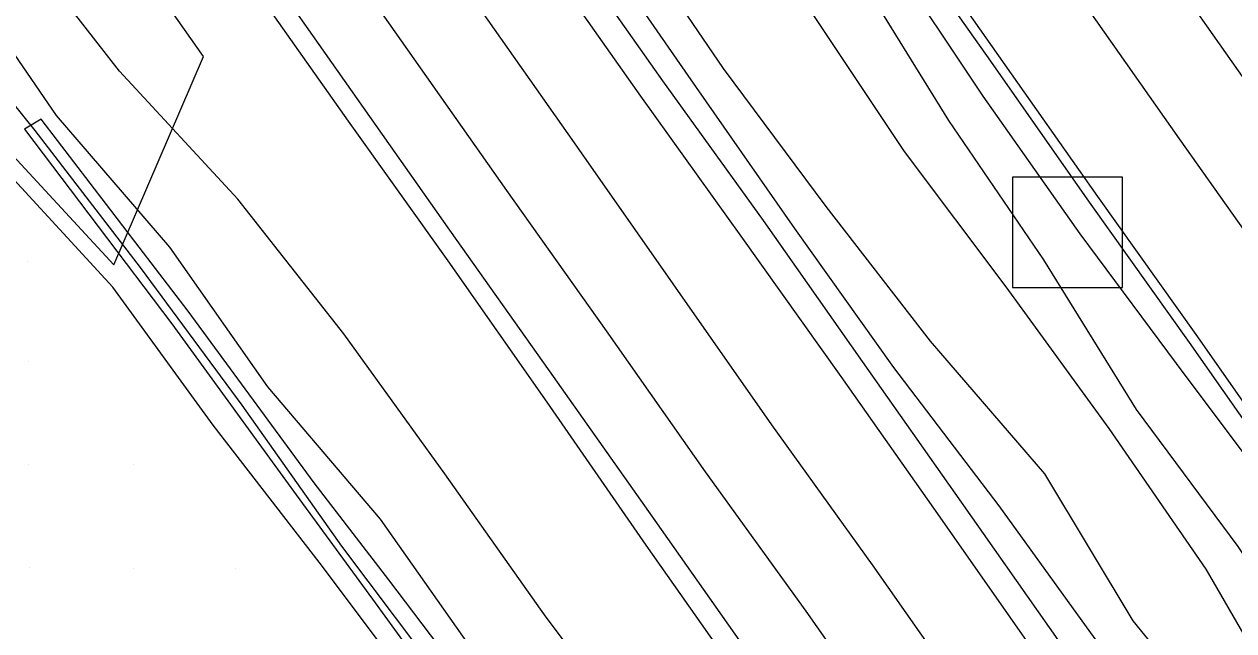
# Model space of a CAD drawing. Extents: x 1602514 to 1609837, y 863887 to 871157.
# Drawn here: x 1605247.7 to 1605423.3, y 867247.7 to 867335.8 of the extents above; entities that cross this region are included whole.
import ezdxf

# ---------------------------------------------------------------- set-up
doc = ezdxf.new("R2010")
doc.units = 0
for name, color, linetype in [('Lighting_Signals-Equipment', 7, 'Continuous'), ('Survey-Centerline', 7, 'Continuous'), ('Survey-Ditches', 7, 'Continuous'), ('Survey-Edge of pavement', 7, 'Continuous'), ('Survey-Flow line', 7, 'Continuous'), ('Survey-Ridge Lines', 7, 'Continuous'), ('Survey-Shoulders', 7, 'Continuous'), ('Survey-Spot dirt', 7, 'Continuous'), ('Survey-Vegetation other', 7, 'Continuous')]:
    doc.layers.add(name, color=color, linetype=linetype)

msp = doc.modelspace()

# ---------------------------------------------------------------- linework, layer by layer
at = {"layer": 'Lighting_Signals-Equipment'}
msp.add_lwpolyline([(1605391.19, 867297.57), (1605407.19, 867297.57), (1605407.19, 867313.57), (1605391.19, 867313.57)], close=True, dxfattribs=at)
msp.add_lwpolyline([(1605391.19, 867297.57), (1605407.19, 867297.57), (1605407.19, 867313.57), (1605391.19, 867313.57)], close=True, dxfattribs=at)
at = {"layer": 'Survey-Centerline'}
for points in [[(1605587.53, 867109.21), (1605571.83, 867128.68), (1605555.82, 867147.88), (1605540.41, 867167.58), (1605525.66, 867187.85), (1605510.37, 867207.66), (1605498.3, 867224.56), (1605483.66, 867244.82), (1605469.05, 867265.11), (1605454.59, 867285.5), (1605440.24, 867305.97), (1605425.85, 867326.41), (1605411.5, 867346.87)], [(1605587.53, 867109.21), (1605571.83, 867128.68), (1605555.82, 867147.88), (1605540.41, 867167.58), (1605525.66, 867187.85), (1605510.37, 867207.66), (1605498.3, 867224.56), (1605483.66, 867244.82), (1605469.05, 867265.11), (1605454.59, 867285.5), (1605440.24, 867305.97), (1605425.85, 867326.41), (1605411.5, 867346.87)], [(1605523.05, 867054.56), (1605507.36, 867074.03), (1605491.66, 867093.49), (1605476, 867112.99), (1605460.77, 867132.85), (1605445.48, 867152.66), (1605428.7, 867175.74), (1605414.05, 867196), (1605399.67, 867216.44), (1605385.22, 867236.84), (1605370.86, 867257.3), (1605356.28, 867277.61), (1605341.93, 867298.07), (1605327.6, 867318.56), (1605313.22, 867339)], [(1605523.05, 867054.56), (1605507.36, 867074.03), (1605491.66, 867093.49), (1605476, 867112.99), (1605460.77, 867132.85), (1605445.48, 867152.66), (1605428.7, 867175.74), (1605414.05, 867196), (1605399.67, 867216.44), (1605385.22, 867236.84), (1605370.86, 867257.3), (1605356.28, 867277.61), (1605341.93, 867298.07), (1605327.6, 867318.56), (1605313.22, 867339)]]:
    msp.add_lwpolyline(points, dxfattribs=at)
at = {"layer": 'Survey-Ditches'}
msp.add_lwpolyline([(1605354.36, 867181.39), (1605370.51, 867159.9), (1605373.76, 867162.36), (1605356.64, 867183.22), (1605343.86, 867199.97), (1605316.55, 867234.15), (1605300.66, 867255.12), (1605289.83, 867269.18), (1605271.52, 867294.12), (1605250.16, 867322), (1605247.78, 867320.55), (1605269.15, 867292.26), (1605287.19, 867267.44), (1605298.27, 867252.29), (1605313.26, 867231.69), (1605341.19, 867197.88)], close=True, dxfattribs=at)
msp.add_lwpolyline([(1605354.36, 867181.39), (1605370.51, 867159.9), (1605373.76, 867162.36), (1605356.64, 867183.22), (1605343.86, 867199.97), (1605316.55, 867234.15), (1605300.66, 867255.12), (1605289.83, 867269.18), (1605271.52, 867294.12), (1605250.16, 867322), (1605247.78, 867320.55), (1605269.15, 867292.26), (1605287.19, 867267.44), (1605298.27, 867252.29), (1605313.26, 867231.69), (1605341.19, 867197.88)], close=True, dxfattribs=at)
for points in [[(1605416.61, 867130.37), (1605393.32, 867145.64), (1605374.76, 867163.22), (1605359.95, 867184.15), (1605345.35, 867204.25), (1605329.25, 867223.78), (1605314.17, 867243), (1605299.43, 867263.93), (1605283.11, 867283.13), (1605268.84, 867303.43)], [(1605416.61, 867130.37), (1605393.32, 867145.64), (1605374.76, 867163.22), (1605359.95, 867184.15), (1605345.35, 867204.25), (1605329.25, 867223.78), (1605314.17, 867243), (1605299.43, 867263.93), (1605283.11, 867283.13), (1605268.84, 867303.43)], [(1605409.15, 867124.61), (1605384.1, 867138.94), (1605368.19, 867158.48), (1605352.34, 867178.8), (1605336.73, 867198.14), (1605321.53, 867218.37), (1605305.96, 867237.11), (1605290.54, 867257.69), (1605275.15, 867277.56), (1605260.57, 867297.61)], [(1605409.15, 867124.61), (1605384.1, 867138.94), (1605368.19, 867158.48), (1605352.34, 867178.8), (1605336.73, 867198.14), (1605321.53, 867218.37), (1605305.96, 867237.11), (1605290.54, 867257.69), (1605275.15, 867277.56), (1605260.57, 867297.61)]]:
    msp.add_lwpolyline(points, dxfattribs=at)
at = {"layer": 'Survey-Edge of pavement'}
for points in [[(1605192.88, 867469.32), (1605212.53, 867452.47), (1605229.88, 867434.04), (1605245.44, 867414.39), (1605260.22, 867393.43), (1605274.57, 867372.96), (1605288.99, 867352.54), (1605303.35, 867332.08), (1605317.73, 867311.64), (1605332.22, 867291.26), (1605346.57, 867270.8), (1605361.22, 867250.54), (1605375.57, 867230.07), (1605389.96, 867209.63), (1605404.54, 867189.33), (1605419.12, 867169.02), (1605436.58, 867145.12), (1605451.7, 867125.15), (1605467.05, 867105.4), (1605482.67, 867085.87), (1605498.38, 867066.42), (1605514.15, 867047.02)], [(1605192.88, 867469.32), (1605212.53, 867452.47), (1605229.88, 867434.04), (1605245.44, 867414.39), (1605260.22, 867393.43), (1605274.57, 867372.96), (1605288.99, 867352.54), (1605303.35, 867332.08), (1605317.73, 867311.64), (1605332.22, 867291.26), (1605346.57, 867270.8), (1605361.22, 867250.54), (1605375.57, 867230.07), (1605389.96, 867209.63), (1605404.54, 867189.33), (1605419.12, 867169.02), (1605436.58, 867145.12), (1605451.7, 867125.15), (1605467.05, 867105.4), (1605482.67, 867085.87), (1605498.38, 867066.42), (1605514.15, 867047.02)], [(1605374.82, 867351.68), (1605389.18, 867331.22), (1605403.53, 867310.75), (1605418.05, 867290.4), (1605432.4, 867269.94), (1605447.11, 867249.72), (1605462.11, 867229.71), (1605477.47, 867209.95), (1605491.97, 867192.06), (1605508.2, 867173.05), (1605525.29, 867154.77), (1605542.51, 867136.59), (1605559.57, 867118.29), (1605576.73, 867100.06), (1605593.66, 867081.64)], [(1605374.82, 867351.68), (1605389.18, 867331.22), (1605403.53, 867310.75), (1605418.05, 867290.4), (1605432.4, 867269.94), (1605447.11, 867249.72), (1605462.11, 867229.71), (1605477.47, 867209.95), (1605491.97, 867192.06), (1605508.2, 867173.05), (1605525.29, 867154.77), (1605542.51, 867136.59), (1605559.57, 867118.29), (1605576.73, 867100.06), (1605593.66, 867081.64)], [(1605548.29, 867043.19), (1605532.25, 867062.35), (1605516.55, 867081.82), (1605500.88, 867101.31), (1605485.41, 867120.96), (1605470, 867140.67), (1605454.86, 867160.6), (1605438.73, 867182.78), (1605423.99, 867202.97), (1605409.5, 867223.34), (1605395.05, 867243.74), (1605380.7, 867264.2), (1605366.31, 867284.64), (1605351.8, 867305), (1605337.25, 867325.32), (1605322.86, 867345.77)], [(1605548.29, 867043.19), (1605532.25, 867062.35), (1605516.55, 867081.82), (1605500.88, 867101.31), (1605485.41, 867120.96), (1605470, 867140.67), (1605454.86, 867160.6), (1605438.73, 867182.78), (1605423.99, 867202.97), (1605409.5, 867223.34), (1605395.05, 867243.74), (1605380.7, 867264.2), (1605366.31, 867284.64), (1605351.8, 867305), (1605337.25, 867325.32), (1605322.86, 867345.77)]]:
    msp.add_lwpolyline(points, dxfattribs=at)
at = {"layer": 'Survey-Flow line'}
for points in [[(1605585.65, 867043.74), (1605570.32, 867061.84), (1605552.08, 867079.83), (1605537.41, 867097.18), (1605521.84, 867116.71), (1605505.03, 867136.94), (1605491.02, 867155.09), (1605476.07, 867176.27), (1605462.39, 867195.86), (1605447.19, 867215.58), (1605431.93, 867234.81), (1605419.3, 867256.64), (1605405.26, 867277.1), (1605390.27, 867297.64), (1605375.54, 867317.32), (1605361.68, 867338.05), (1605346.26, 867357.92), (1605331.94, 867378.33), (1605318.99, 867399.94), (1605305.14, 867420.61), (1605290.02, 867440.65), (1605276.63, 867461.66), (1605262.59, 867481.73), (1605260.65, 867487.12)], [(1605585.65, 867043.74), (1605570.32, 867061.84), (1605552.08, 867079.83), (1605537.41, 867097.18), (1605521.84, 867116.71), (1605505.03, 867136.94), (1605491.02, 867155.09), (1605476.07, 867176.27), (1605462.39, 867195.86), (1605447.19, 867215.58), (1605431.93, 867234.81), (1605419.3, 867256.64), (1605405.26, 867277.1), (1605390.27, 867297.64), (1605375.54, 867317.32), (1605361.68, 867338.05), (1605346.26, 867357.92), (1605331.94, 867378.33), (1605318.99, 867399.94), (1605305.14, 867420.61), (1605290.02, 867440.65), (1605276.63, 867461.66), (1605262.59, 867481.73), (1605260.65, 867487.12)], [(1605483.22, 867053.97), (1605467.96, 867073.75), (1605453.46, 867094.06), (1605436.46, 867112.84), (1605424.5, 867122.15), (1605412.97, 867127.56), (1605389.62, 867142.95), (1605371.95, 867161.19), (1605355.8, 867181.23), (1605340.93, 867201.11), (1605325.15, 867220.9), (1605309.26, 867239.48), (1605293.81, 867259.99), (1605279.34, 867280.49), (1605264.59, 867300.44), (1605249.31, 867320.37), (1605233.7, 867339.71), (1605216.94, 867358.74), (1605199.93, 867377.13), (1605181.39, 867394.89), (1605157.18, 867409.78), (1605132.49, 867419.31)], [(1605483.22, 867053.97), (1605467.96, 867073.75), (1605453.46, 867094.06), (1605436.46, 867112.84), (1605424.5, 867122.15), (1605412.97, 867127.56), (1605389.62, 867142.95), (1605371.95, 867161.19), (1605355.8, 867181.23), (1605340.93, 867201.11), (1605325.15, 867220.9), (1605309.26, 867239.48), (1605293.81, 867259.99), (1605279.34, 867280.49), (1605264.59, 867300.44), (1605249.31, 867320.37), (1605233.7, 867339.71), (1605216.94, 867358.74), (1605199.93, 867377.13), (1605181.39, 867394.89), (1605157.18, 867409.78), (1605132.49, 867419.31)]]:
    msp.add_lwpolyline(points, dxfattribs=at)
at = {"layer": 'Survey-Ridge Lines'}
for points in [[(1605453.83, 867189.63), (1605439.22, 867209.82), (1605424.59, 867229.65), (1605408.71, 867249.14), (1605395.88, 867270.52), (1605379.3, 867289.77), (1605364.15, 867309.33), (1605349.22, 867329.34), (1605335.14, 867350.09), (1605320.8, 867370.52), (1605310.18, 867393.72), (1605294.06, 867412.83), (1605279.85, 867433.48), (1605264.47, 867453.14), (1605250.94, 867473.77), (1605237.46, 867495.9), (1605227.22, 867519)], [(1605453.83, 867189.63), (1605439.22, 867209.82), (1605424.59, 867229.65), (1605408.71, 867249.14), (1605395.88, 867270.52), (1605379.3, 867289.77), (1605364.15, 867309.33), (1605349.22, 867329.34), (1605335.14, 867350.09), (1605320.8, 867370.52), (1605310.18, 867393.72), (1605294.06, 867412.83), (1605279.85, 867433.48), (1605264.47, 867453.14), (1605250.94, 867473.77), (1605237.46, 867495.9), (1605227.22, 867519)], [(1605469.52, 867201.04), (1605454.95, 867221.19), (1605437.98, 867239.07), (1605423.98, 867259.96), (1605409.19, 867279.85), (1605395.73, 867301.56), (1605381.95, 867321.81), (1605368.82, 867343.05), (1605355.33, 867364.3), (1605341.16, 867384.8), (1605324.93, 867404.14), (1605311.4, 867425), (1605296.96, 867445.54), (1605282.74, 867465.95), (1605269.24, 867486.27), (1605249.98, 867505.04), (1605228.27, 867519.75)], [(1605469.52, 867201.04), (1605454.95, 867221.19), (1605437.98, 867239.07), (1605423.98, 867259.96), (1605409.19, 867279.85), (1605395.73, 867301.56), (1605381.95, 867321.81), (1605368.82, 867343.05), (1605355.33, 867364.3), (1605341.16, 867384.8), (1605324.93, 867404.14), (1605311.4, 867425), (1605296.96, 867445.54), (1605282.74, 867465.95), (1605269.24, 867486.27), (1605249.98, 867505.04), (1605228.27, 867519.75)], [(1605421.54, 867134.17), (1605402.61, 867152.39), (1605384.02, 867169.92), (1605368.46, 867190.14), (1605352.04, 867208.98), (1605338.24, 867230.08), (1605323.5, 867249.7), (1605308.77, 867270.48), (1605294.12, 867290.82), (1605278.71, 867310.38), (1605261.54, 867328.96), (1605246.28, 867348.6), (1605232.36, 867369.55), (1605214.75, 867387.58), (1605193.21, 867403.18), (1605171.5, 867419.55), (1605149.94, 867432.04)], [(1605421.54, 867134.17), (1605402.61, 867152.39), (1605384.02, 867169.92), (1605368.46, 867190.14), (1605352.04, 867208.98), (1605338.24, 867230.08), (1605323.5, 867249.7), (1605308.77, 867270.48), (1605294.12, 867290.82), (1605278.71, 867310.38), (1605261.54, 867328.96), (1605246.28, 867348.6), (1605232.36, 867369.55), (1605214.75, 867387.58), (1605193.21, 867403.18), (1605171.5, 867419.55), (1605149.94, 867432.04)], [(1605268.84, 867303.43), (1605252.41, 867322.55), (1605238.37, 867343.01), (1605222.43, 867362.59), (1605206.84, 867382), (1605186.45, 867398.43), (1605164.76, 867414.96), (1605141.77, 867426.08)], [(1605268.84, 867303.43), (1605252.41, 867322.55), (1605238.37, 867343.01), (1605222.43, 867362.59), (1605206.84, 867382), (1605186.45, 867398.43), (1605164.76, 867414.96), (1605141.77, 867426.08)], [(1605576.73, 867100.06), (1605561.84, 867120.21), (1605546.96, 867140.37), (1605532.11, 867160.55), (1605517.03, 867180.53), (1605501.75, 867200.35), (1605488.94, 867218.07), (1605473.98, 867238.12), (1605459.02, 867258.15), (1605444.35, 867278.4), (1605429.92, 867298.73), (1605415.47, 867319.13), (1605401.11, 867339.59)], [(1605576.73, 867100.06), (1605561.84, 867120.21), (1605546.96, 867140.37), (1605532.11, 867160.55), (1605517.03, 867180.53), (1605501.75, 867200.35), (1605488.94, 867218.07), (1605473.98, 867238.12), (1605459.02, 867258.15), (1605444.35, 867278.4), (1605429.92, 867298.73), (1605415.47, 867319.13), (1605401.11, 867339.59)], [(1605260.57, 867297.61), (1605243.38, 867316.22)], [(1605260.57, 867297.61), (1605243.38, 867316.22)]]:
    msp.add_lwpolyline(points, dxfattribs=at)
at = {"layer": 'Survey-Shoulders'}
for points in [[(1605490.14, 867187.13), (1605475.81, 867205.61), (1605461.3, 867225.78), (1605446.81, 867245.29), (1605431.11, 867265.01), (1605416.29, 867284.83), (1605401.02, 867305.37), (1605386.95, 867325.32), (1605373.15, 867346.07), (1605358.1, 867366.25), (1605343.98, 867386.78), (1605329.75, 867407.53), (1605315.99, 867428.22), (1605301.56, 867448.79), (1605287.28, 867469.13), (1605272.5, 867488.48), (1605253.74, 867507.79), (1605232.89, 867523.05)], [(1605490.14, 867187.13), (1605475.81, 867205.61), (1605461.3, 867225.78), (1605446.81, 867245.29), (1605431.11, 867265.01), (1605416.29, 867284.83), (1605401.02, 867305.37), (1605386.95, 867325.32), (1605373.15, 867346.07), (1605358.1, 867366.25), (1605343.98, 867386.78), (1605329.75, 867407.53), (1605315.99, 867428.22), (1605301.56, 867448.79), (1605287.28, 867469.13), (1605272.5, 867488.48), (1605253.74, 867507.79), (1605232.89, 867523.05)], [(1605551.46, 867045.87), (1605535.3, 867064.94), (1605519.6, 867084.41), (1605504.04, 867103.98), (1605488.69, 867123.74), (1605473.03, 867143.24), (1605457.77, 867163.07), (1605441.86, 867184.97), (1605427.21, 867205.23), (1605412.6, 867225.51), (1605398.15, 867245.91), (1605383.79, 867266.38), (1605369.41, 867286.82), (1605355.05, 867307.28), (1605340.44, 867327.56), (1605326.05, 867348.01), (1605311.7, 867368.47), (1605297.28, 867388.89), (1605282.93, 867409.35), (1605268.67, 867430.25), (1605254.32, 867450.72), (1605240.23, 867471.37), (1605228.8, 867493.84), (1605219.15, 867517.52)], [(1605551.46, 867045.87), (1605535.3, 867064.94), (1605519.6, 867084.41), (1605504.04, 867103.98), (1605488.69, 867123.74), (1605473.03, 867143.24), (1605457.77, 867163.07), (1605441.86, 867184.97), (1605427.21, 867205.23), (1605412.6, 867225.51), (1605398.15, 867245.91), (1605383.79, 867266.38), (1605369.41, 867286.82), (1605355.05, 867307.28), (1605340.44, 867327.56), (1605326.05, 867348.01), (1605311.7, 867368.47), (1605297.28, 867388.89), (1605282.93, 867409.35), (1605268.67, 867430.25), (1605254.32, 867450.72), (1605240.23, 867471.37), (1605228.8, 867493.84), (1605219.15, 867517.52)], [(1605461.73, 867165.2), (1605447.22, 867184.83), (1605432.6, 867205.03), (1605418.33, 867225.24), (1605403.85, 867245.69), (1605389.26, 867265.87), (1605373.95, 867285.93), (1605359.61, 867306.14), (1605345.3, 867326.6), (1605331.06, 867347.22), (1605316.72, 867367.66), (1605302.28, 867388.13), (1605288.04, 867408.61), (1605273.51, 867429.01), (1605258.88, 867449.22), (1605245.19, 867469.85), (1605231.77, 867491.75), (1605222.74, 867515.79)], [(1605461.73, 867165.2), (1605447.22, 867184.83), (1605432.6, 867205.03), (1605418.33, 867225.24), (1605403.85, 867245.69), (1605389.26, 867265.87), (1605373.95, 867285.93), (1605359.61, 867306.14), (1605345.3, 867326.6), (1605331.06, 867347.22), (1605316.72, 867367.66), (1605302.28, 867388.13), (1605288.04, 867408.61), (1605273.51, 867429.01), (1605258.88, 867449.22), (1605245.19, 867469.85), (1605231.77, 867491.75), (1605222.74, 867515.79)], [(1605506.7, 867040.7), (1605491.11, 867060.25), (1605475.52, 867079.81), (1605459.53, 867099.03), (1605444.21, 867118.81), (1605429.13, 867138.8), (1605410.83, 867163.21), (1605396.18, 867183.47), (1605381.57, 867203.75), (1605367.12, 867224.15), (1605352.77, 867244.61), (1605338.38, 867265.05), (1605323.96, 867285.47), (1605309.51, 867305.87), (1605295.12, 867326.31), (1605280.77, 867346.77), (1605266.35, 867367.19), (1605251.99, 867387.66), (1605237.14, 867408.73), (1605221.74, 867428.49), (1605206.68, 867448.47), (1605188.4, 867466.27)], [(1605506.7, 867040.7), (1605491.11, 867060.25), (1605475.52, 867079.81), (1605459.53, 867099.03), (1605444.21, 867118.81), (1605429.13, 867138.8), (1605410.83, 867163.21), (1605396.18, 867183.47), (1605381.57, 867203.75), (1605367.12, 867224.15), (1605352.77, 867244.61), (1605338.38, 867265.05), (1605323.96, 867285.47), (1605309.51, 867305.87), (1605295.12, 867326.31), (1605280.77, 867346.77), (1605266.35, 867367.19), (1605251.99, 867387.66), (1605237.14, 867408.73), (1605221.74, 867428.49), (1605206.68, 867448.47), (1605188.4, 867466.27)], [(1605381.36, 867199.22), (1605366.69, 867219.36), (1605352.23, 867239.9), (1605338.03, 867260.14), (1605323.62, 867280.9), (1605309.27, 867301.41), (1605294.8, 867321.7), (1605280.39, 867342.18), (1605267.07, 867363.27), (1605252.13, 867383.42), (1605237.18, 867403.39), (1605222, 867423.36), (1605206.4, 867443.38), (1605190.01, 867461.28)], [(1605381.36, 867199.22), (1605366.69, 867219.36), (1605352.23, 867239.9), (1605338.03, 867260.14), (1605323.62, 867280.9), (1605309.27, 867301.41), (1605294.8, 867321.7), (1605280.39, 867342.18), (1605267.07, 867363.27), (1605252.13, 867383.42), (1605237.18, 867403.39), (1605222, 867423.36), (1605206.4, 867443.38), (1605190.01, 867461.28)], [(1605590.13, 867078.65), (1605573.45, 867097.28), (1605556.57, 867115.74), (1605539.92, 867134.4), (1605522.98, 867152.81), (1605506.54, 867171.65), (1605490.74, 867191.02), (1605476.82, 867209.5), (1605460.85, 867228.83), (1605445.69, 867248.73), (1605431.24, 867269.12), (1605416.89, 867289.59), (1605402.4, 867309.96), (1605388.05, 867330.43), (1605373.63, 867350.85)], [(1605590.13, 867078.65), (1605573.45, 867097.28), (1605556.57, 867115.74), (1605539.92, 867134.4), (1605522.98, 867152.81), (1605506.54, 867171.65), (1605490.74, 867191.02), (1605476.82, 867209.5), (1605460.85, 867228.83), (1605445.69, 867248.73), (1605431.24, 867269.12), (1605416.89, 867289.59), (1605402.4, 867309.96), (1605388.05, 867330.43), (1605373.63, 867350.85)]]:
    msp.add_lwpolyline(points, dxfattribs=at)
at = {"layer": 'Survey-Spot dirt'}
for p, q in [((1605248.22, 867301.33), (1605248.22, 867301.33)), ((1605248.22, 867301.33), (1605248.22, 867301.33)), ((1605248.34, 867286.85), (1605248.34, 867286.85)), ((1605248.34, 867286.85), (1605248.34, 867286.85)), ((1605248.35, 867271.8), (1605248.35, 867271.8)), ((1605248.35, 867271.8), (1605248.35, 867271.8)), ((1605263.58, 867271.88), (1605263.58, 867271.88)), ((1605263.58, 867271.88), (1605263.58, 867271.88)), ((1605248.46, 867256.85), (1605248.46, 867256.85)), ((1605248.46, 867256.85), (1605248.46, 867256.85)), ((1605263.53, 867256.79), (1605263.53, 867256.79)), ((1605263.53, 867256.79), (1605263.53, 867256.79)), ((1605278.32, 867256.79), (1605278.32, 867256.79)), ((1605278.32, 867256.79), (1605278.32, 867256.79))]:
    msp.add_line(p, q, dxfattribs=at)
at = {"layer": 'Survey-Vegetation other'}
msp.add_lwpolyline([(1605111.87, 867419.92), (1605136.3, 867413.77), (1605145.81, 867394.54), (1605175.1, 867387.08), (1605215.58, 867349.75), (1605260.72, 867300.85), (1605273.77, 867331.09), (1605243.93, 867373.45), (1605195.8, 867408.73), (1605193.94, 867432.8), (1605156.26, 867450.91), (1605124.55, 867453.52)], close=True, dxfattribs=at)
msp.add_lwpolyline([(1605111.87, 867419.92), (1605136.3, 867413.77), (1605145.81, 867394.54), (1605175.1, 867387.08), (1605215.58, 867349.75), (1605260.72, 867300.85), (1605273.77, 867331.09), (1605243.93, 867373.45), (1605195.8, 867408.73), (1605193.94, 867432.8), (1605156.26, 867450.91), (1605124.55, 867453.52)], close=True, dxfattribs=at)

doc.saveas('drawing.dxf')
